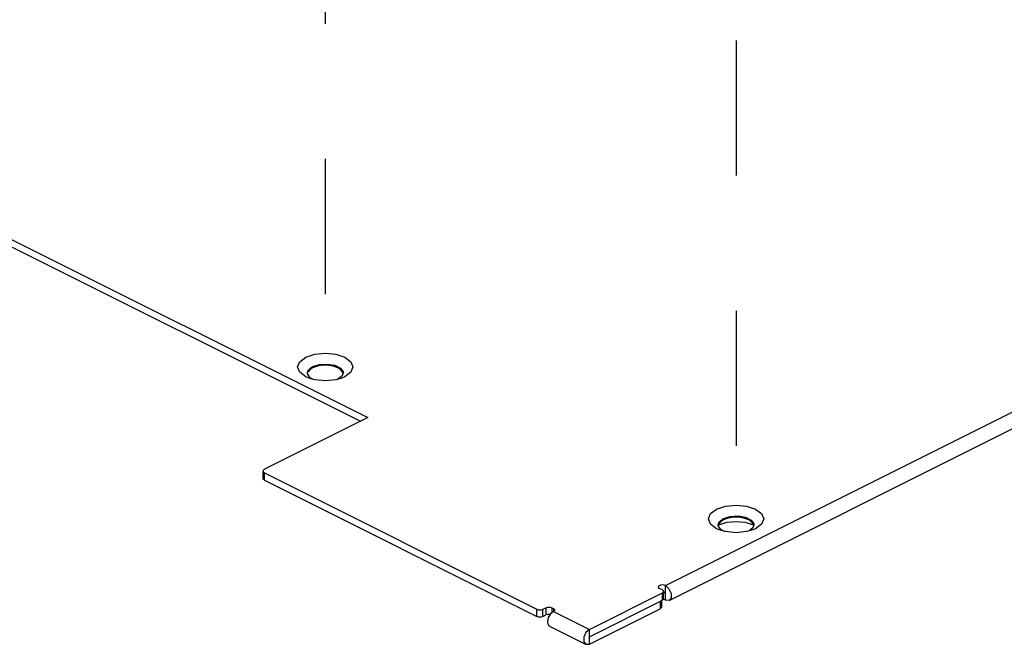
# Paper-space layout '005_EXP_CORICANT_PE_DRAWING_3_1' of a CAD drawing. Header units: millimetres. Extents: x 6 to 413, y 7 to 290.
# Tile 321 of 362: x 229 to 245, y 224 to 235. Entities that reach past the tile are written whole.
import ezdxf

# ---------------------------------------------------------------- set-up
doc = ezdxf.new("R2010")
doc.units = ezdxf.units.MM
doc.header["$LTSCALE"] = 23.1
doc.linetypes.add('DASHED', pattern=[0.2, 0.1, -0.1])
doc.layers.add('000_OFFSET-LINES', color=7, linetype='CONTINUOUS')
doc.layers.add('COVER_CORIENT_BL79', color=7, linetype='CONTINUOUS')

# ---------------------------------------------------------------- blocks, each defined once
blk = doc.blocks.new('COVER_CORIENT_BL79', base_point=(229.287, 247.679))
at = {"layer": 'COVER_CORIENT_BL79', "color": 3, "linetype": 'Continuous'}
for p, q in [((199.547, 245.407), (234.505, 227.929)), ((239.597, 225.059), (276.279, 243.4)), ((239.661, 224.806), (276.343, 243.147)), ((233.513, 228.6), (233.446, 228.627)), ((233.599, 228.576), (233.513, 228.6)), ((234.046, 228.599), (233.961, 228.576)), ((234.115, 228.627), (234.046, 228.599)), ((234.217, 228.704), (234.115, 228.627)), ((234.505, 227.929), (232.743, 227.048)), ((232.743, 226.984), (237.401, 224.655)), ((240.472, 226.031), (240.369, 226.108)), ((240.539, 226.003), (240.472, 226.031)), ((240.504, 226.088), (240.513, 226.095)), ((240.513, 226.095), (240.648, 226.14)), ((240.648, 226.14), (240.806, 226.156)), ((240.806, 226.156), (240.965, 226.14)), ((241.141, 226.031), (241.072, 226.003)), ((241.243, 226.108), (241.141, 226.031)), ((240.625, 225.98), (240.539, 226.003)), ((241.072, 226.003), (240.987, 225.98)), ((239.597, 225.059), (239.657, 225.005)), ((238.299, 224.308), (239.546, 224.932)), ((239.546, 224.983), (239.495, 225.008)), ((239.565, 224.967), (239.546, 224.983)), ((239.546, 224.932), (239.565, 224.948)), ((239.567, 224.957), (239.565, 224.967)), ((239.565, 224.948), (239.567, 224.957)), ((239.694, 224.847), (239.661, 224.806)), ((237.503, 224.655), (237.554, 224.68)), ((237.656, 224.68), (237.682, 224.668)), ((239.531, 224.683), (239.508, 224.663)), ((239.534, 224.695), (239.531, 224.683)), ((239.597, 224.81), (239.557, 224.83)), ((239.661, 224.806), (239.597, 224.81)), ((237.593, 224.51), (237.58, 224.441)), ((237.631, 224.575), (237.593, 224.51)), ((237.682, 224.617), (237.631, 224.575)), ((237.7, 224.633), (237.682, 224.617)), ((237.682, 224.617), (238.299, 224.308)), ((237.702, 224.642), (237.7, 224.633)), ((238.299, 224.059), (239.508, 224.663)), ((237.58, 224.441), (237.593, 224.386)), ((237.593, 224.386), (237.617, 224.363)), ((237.617, 224.363), (238.234, 224.055)), ((238.299, 224.308), (238.239, 224.254)), ((238.202, 224.096), (238.235, 224.055)), ((238.235, 224.055), (238.299, 224.059))]:
    blk.add_line(p, q, dxfattribs=at)
at = {"layer": 'COVER_CORIENT_BL79', "color": 7, "linetype": 'Continuous'}
for p, q in [((199.547, 245.283), (234.38, 227.866)), ((233.474, 228.693), (233.492, 228.744)), ((233.492, 228.744), (233.564, 228.802)), ((233.564, 228.802), (233.679, 228.838)), ((233.564, 228.802), (233.564, 228.778)), ((233.86, 228.818), (233.78, 228.823)), ((233.933, 228.803), (233.86, 228.818)), ((233.997, 228.778), (233.933, 228.803)), ((233.476, 228.676), (233.474, 228.693)), ((234.069, 228.643), (233.997, 228.585)), ((234.086, 228.693), (234.069, 228.643)), ((232.717, 226.891), (232.717, 227.016)), ((232.743, 226.859), (232.743, 226.984)), ((232.743, 226.859), (237.401, 224.53)), ((240.517, 226.147), (240.59, 226.205)), ((240.59, 226.205), (240.705, 226.241)), ((240.59, 226.205), (240.59, 226.182)), ((240.806, 226.227), (240.727, 226.221)), ((240.885, 226.221), (240.806, 226.227)), ((240.959, 226.206), (240.885, 226.221)), ((241.023, 226.182), (240.959, 226.206)), ((240.5, 226.097), (240.517, 226.147)), ((240.502, 226.08), (240.5, 226.097)), ((240.513, 226.095), (240.513, 226.117)), ((241.095, 226.046), (241.039, 226.002)), ((241.112, 226.097), (241.095, 226.046)), ((239.597, 224.81), (239.597, 225.059)), ((239.546, 224.807), (239.546, 224.932)), ((239.567, 224.833), (239.567, 224.957)), ((239.597, 224.934), (239.567, 224.949)), ((239.567, 224.942), (239.597, 224.934)), ((237.554, 224.68), (237.554, 224.556)), ((237.656, 224.68), (237.656, 224.617)), ((238.299, 224.183), (239.546, 224.807)), ((239.508, 224.788), (239.508, 224.663)), ((239.534, 224.788), (239.534, 224.695)), ((237.401, 224.53), (237.401, 224.655)), ((237.503, 224.53), (237.471, 224.521)), ((237.503, 224.53), (237.503, 224.655)), ((237.503, 224.53), (237.554, 224.556)), ((237.587, 224.565), (237.554, 224.556)), ((237.682, 224.668), (237.682, 224.617)), ((238.299, 224.059), (238.299, 224.308))]:
    blk.add_line(p, q, dxfattribs=at)
at = {"layer": 'COVER_CORIENT_BL79', "color": 3, "linetype": 'Continuous'}
for points in [[(233.446, 228.627), (233.343, 228.704), (233.307, 228.795), (233.343, 228.885), (233.446, 228.962)], [(233.446, 228.962), (233.599, 229.013), (233.78, 229.031), (233.961, 229.013), (234.115, 228.962), (234.217, 228.885)], [(234.217, 228.885), (234.253, 228.795), (234.217, 228.704)], [(233.961, 228.576), (233.78, 228.558), (233.599, 228.576)], [(232.743, 227.048), (232.72, 227.028), (232.717, 227.016)], [(232.717, 227.016), (232.72, 227.004), (232.743, 226.984)], [(240.369, 226.108), (240.333, 226.198), (240.369, 226.289), (240.472, 226.366)], [(240.472, 226.366), (240.625, 226.417), (240.806, 226.435), (240.987, 226.417), (241.141, 226.366), (241.243, 226.289)], [(241.243, 226.289), (241.279, 226.198), (241.243, 226.108)], [(240.965, 226.14), (241.099, 226.095), (241.101, 226.094)], [(240.987, 225.98), (240.806, 225.962), (240.625, 225.98)], [(239.597, 225.059), (239.557, 225.069), (239.513, 225.066), (239.482, 225.05), (239.474, 225.033)], [(239.474, 225.033), (239.475, 225.028), (239.495, 225.008)], [(239.657, 225.005), (239.694, 224.925), (239.694, 224.847)], [(237.554, 224.68), (237.587, 224.69), (237.624, 224.69), (237.656, 224.68)], [(237.401, 224.655), (237.434, 224.646), (237.471, 224.646), (237.503, 224.655)], [(237.682, 224.668), (237.7, 224.652), (237.702, 224.642)], [(238.239, 224.254), (238.202, 224.174), (238.202, 224.096)]]:
    blk.add_lwpolyline(points, dxfattribs=at)
at = {"layer": 'COVER_CORIENT_BL79', "color": 7, "linetype": 'Continuous'}
for points in [[(233.564, 228.778), (233.515, 228.747), (233.485, 228.71)], [(233.78, 228.823), (233.701, 228.818), (233.627, 228.803), (233.564, 228.778)], [(233.679, 228.838), (233.815, 228.845), (233.943, 228.823)], [(233.943, 228.823), (234.039, 228.775), (234.084, 228.711), (234.086, 228.693)], [(234.083, 228.683), (234.076, 228.71), (234.045, 228.747), (233.997, 228.778)], [(233.58, 228.582), (233.521, 228.612), (233.476, 228.676)], [(232.743, 226.859), (232.72, 226.88), (232.717, 226.891)], [(240.727, 226.221), (240.653, 226.206), (240.59, 226.182)], [(240.705, 226.241), (240.841, 226.249), (240.969, 226.226)], [(240.969, 226.226), (241.065, 226.178), (241.11, 226.114), (241.112, 226.097)], [(240.606, 225.985), (240.547, 226.015), (240.502, 226.08)], [(240.59, 226.182), (240.541, 226.15), (240.511, 226.113)], [(241.108, 226.088), (241.102, 226.113), (241.071, 226.15), (241.023, 226.182)], [(239.508, 224.788), (239.531, 224.808), (239.532, 224.811)], [(239.567, 224.833), (239.565, 224.823), (239.546, 224.807)], [(237.471, 224.521), (237.434, 224.521), (237.401, 224.53)], [(237.625, 224.565), (237.624, 224.565), (237.587, 224.565)]]:
    blk.add_lwpolyline(points, dxfattribs=at)

psp = doc.layouts.new('005_EXP_CORICANT_PE_DRAWING_3_1')

# ---------------------------------------------------------------- linework, layer by layer
at = {"layer": '000_OFFSET-LINES', "color": 4, "linetype": 'DASHED'}
for p, q in [((233.78, 241.592), (233.78, 228.724)), ((240.806, 238.996), (240.806, 226.198))]:
    psp.add_line(p, q, dxfattribs=at)

# ---------------------------------------------------------------- block references
at = {"layer": 'COVER_CORIENT_BL79'}
psp.add_blockref('COVER_CORIENT_BL79', (229.287, 247.679), dxfattribs=at)

doc.saveas('drawing.dxf')
